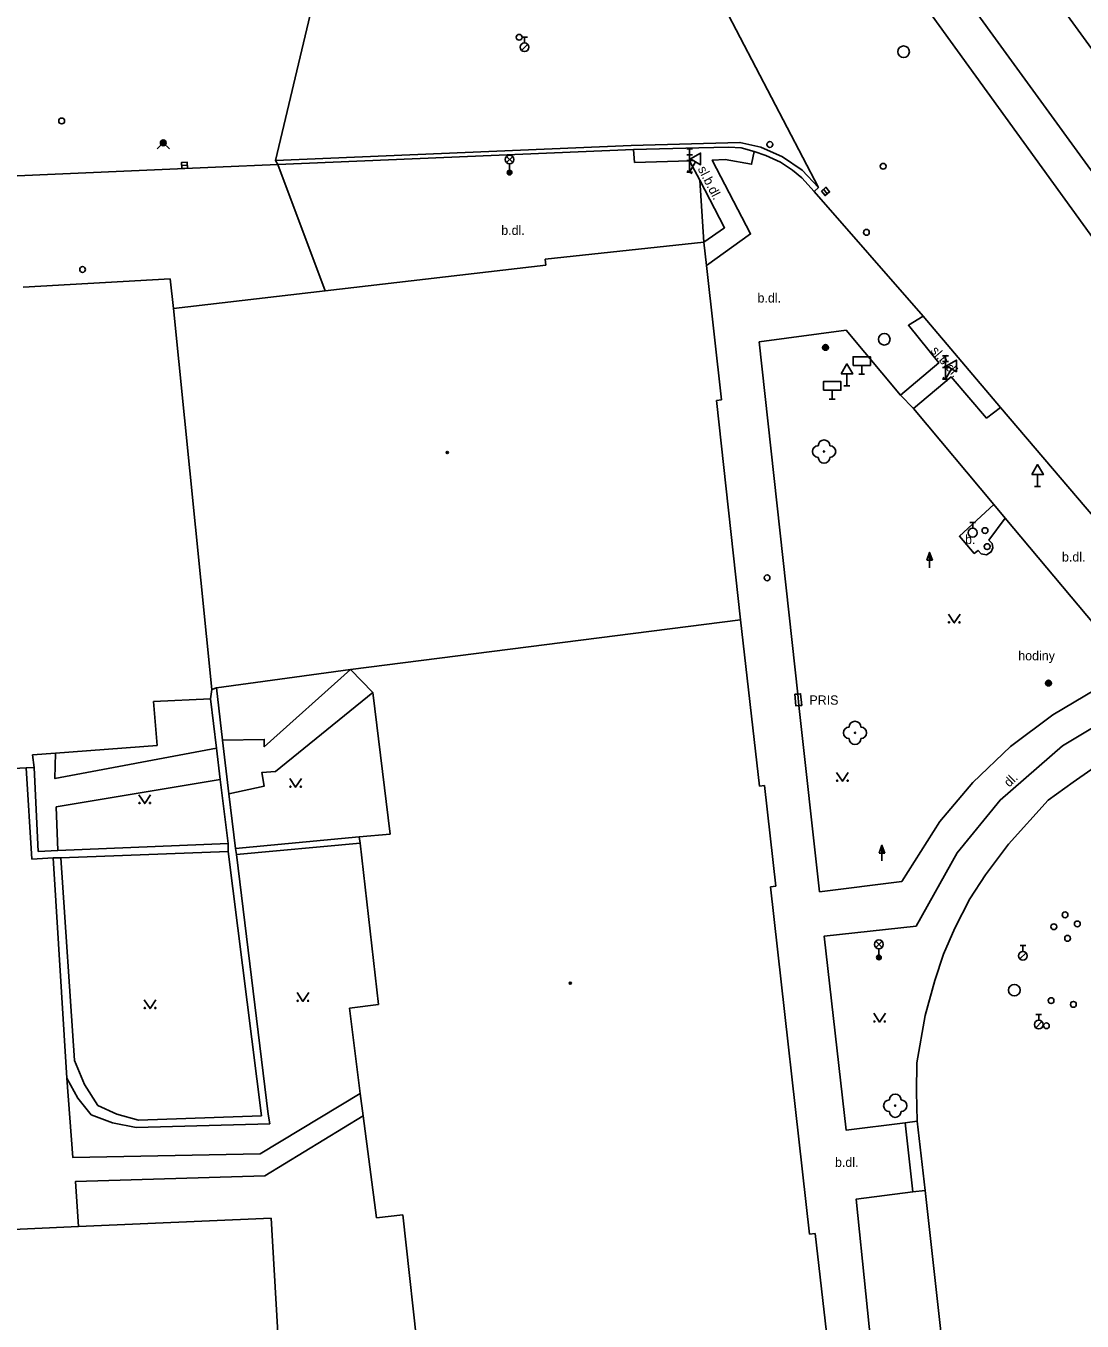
# Model space of a CAD drawing. Extents: x -599770 to -598493, y -1162076 to -1159209.
# Drawn here: x -599014.8 to -598969.3, y -1159660.9 to -1159605.2 of the extents above; entities that cross this region are included whole.
import ezdxf

# ---------------------------------------------------------------- set-up
doc = ezdxf.new("R2010")
doc.units = 0
doc.layers.add('Podklad', color=7, linetype='Continuous')

msp = doc.modelspace()

# ---------------------------------------------------------------- linework, layer by layer
at = {"layer": 'Podklad'}
for p, q in [((-598993.445, -1159605.692), (-598993.195, -1159605.692)), ((-598993.32, -1159605.942), (-598993.32, -1159605.692)), ((-598993.449, -1159606.266), (-598993.184, -1159606.001)), ((-598986.345, -1159610.5), (-598986.095, -1159610.5)), ((-598986.345, -1159610.75), (-598986.095, -1159610.75)), ((-598986.22, -1159611.5), (-598986.22, -1159610.5)), ((-599008.065, -1159611.218), (-599007.815, -1159611.202)), ((-598994.093, -1159611.09), (-598993.828, -1159610.825)), ((-598994.093, -1159610.825), (-598993.828, -1159611.09)), ((-598993.96, -1159611.145), (-598993.96, -1159611.52)), ((-598986.345, -1159611), (-598986.095, -1159611)), ((-598985.965, -1159611.059), (-598986.22, -1159611.5)), ((-598986.345, -1159611.5), (-598986.095, -1159611.5)), ((-598986.328, -1159611.438), (-598986.112, -1159611.562)), ((-598980.459, -1159612.233), (-598980.301, -1159612.427)), ((-598975.345, -1159619.4), (-598975.095, -1159619.4)), ((-598975.345, -1159619.65), (-598975.095, -1159619.65)), ((-598975.22, -1159620.4), (-598975.22, -1159619.4)), ((-598979.46, -1159620.181), (-598979.46, -1159620.69)), ((-598978.945, -1159620.19), (-598978.695, -1159620.19)), ((-598978.82, -1159619.815), (-598978.82, -1159620.19)), ((-598975.345, -1159619.9), (-598975.095, -1159619.9)), ((-598974.965, -1159619.959), (-598975.22, -1159620.4)), ((-598979.585, -1159620.69), (-598979.335, -1159620.69)), ((-598975.345, -1159620.4), (-598975.095, -1159620.4)), ((-598975.328, -1159620.337), (-598975.112, -1159620.462)), ((-598980.215, -1159621.26), (-598979.965, -1159621.26)), ((-598980.09, -1159620.885), (-598980.09, -1159621.26)), ((-598971.26, -1159624.511), (-598971.26, -1159625.02)), ((-598971.385, -1159625.02), (-598971.135, -1159625.02)), ((-598974.175, -1159626.573), (-598973.925, -1159626.573)), ((-598974.05, -1159626.823), (-598974.05, -1159626.573)), ((-598976.026, -1159628.194), (-598975.9, -1159627.857)), ((-598975.9, -1159628.194), (-598976.026, -1159628.194)), ((-598975.9, -1159628.52), (-598975.9, -1159628.195)), ((-598978.076, -1159640.794), (-598977.95, -1159640.457)), ((-598977.95, -1159640.794), (-598978.076, -1159640.794)), ((-598977.95, -1159641.12), (-598977.95, -1159640.795)), ((-598978.212, -1159644.85), (-598977.947, -1159644.585)), ((-598978.212, -1159644.585), (-598977.947, -1159644.85)), ((-598978.08, -1159644.905), (-598978.08, -1159645.28)), ((-598972.019, -1159645.346), (-598971.754, -1159645.081)), ((-598972.015, -1159644.773), (-598971.765, -1159644.773)), ((-598971.89, -1159645.023), (-598971.89, -1159644.773)), ((-598971.339, -1159648.306), (-598971.074, -1159648.041)), ((-598971.335, -1159647.733), (-598971.085, -1159647.733)), ((-598971.21, -1159647.983), (-598971.21, -1159647.733))]:
    msp.add_line(p, q, dxfattribs=at)
for points in [[(-598844.33, -1159778.48), (-598871.56, -1159740.72), (-598895.33, -1159707.72), (-598923.14, -1159669.47), (-598961.62, -1159616.26), (-599010.1, -1159549.52)], [(-599012.96, -1159550.69), (-598985.05, -1159589.26), (-598961.84, -1159621.21), (-598938.14, -1159654.05), (-598918, -1159681.71), (-598847.33, -1159779.54)], [(-598966.93, -1159617.02), (-598979.92, -1159599.06), (-598986.19, -1159590.39), (-598986.39, -1159590.11), (-599000.73, -1159570.28), (-599014.35, -1159551.28)], [(-598980.68, -1159612.16), (-598986.07, -1159601.83), (-598988.84, -1159596.52), (-598989.15, -1159595.92)], [(-599004.02, -1159611), (-599002.53, -1159604.73), (-599001.61, -1159600.85), (-599001.58, -1159600.74)], [(-598980.86, -1159612.33), (-598980.68, -1159612.16), (-598981.38, -1159611.42), (-598982.22, -1159610.84), (-598983.16, -1159610.42), (-598984.06, -1159610.22), (-598988.74, -1159610.36), (-599004.02, -1159611)], [(-599038.88, -1159612.66), (-599036.89, -1159612.6), (-599025.327, -1159612.1), (-599006.6, -1159611.29), (-599003.92, -1159611.177), (-598988.64, -1159610.53)], [(-599009.115, -1159610.505), (-599008.85, -1159610.24), (-599008.585, -1159610.505)], [(-598988.64, -1159610.53), (-598985.83, -1159610.45), (-598984.54, -1159610.42), (-598984, -1159610.46), (-598983.44, -1159610.61)], [(-598985.61, -1159614.52), (-598984.72, -1159613.89), (-598985.784, -1159611.846), (-598986.22, -1159611.01), (-598988.59, -1159611.08), (-598988.64, -1159610.53)], [(-598983.44, -1159610.61), (-598983.56, -1159611.16), (-598984.69, -1159610.96), (-598985.25, -1159610.98), (-598983.6, -1159614.16), (-598985.5, -1159615.51)], [(-598983.44, -1159610.61), (-598982.94, -1159610.78), (-598982.32, -1159611.07), (-598981.8, -1159611.42), (-598981.4, -1159611.75), (-598980.86, -1159612.33)], [(-599004.02, -1159611), (-599003.92, -1159611.177)], [(-599001.886, -1159616.608), (-599003.92, -1159611.177)], [(-598985.61, -1159614.52), (-598985.784, -1159611.846)], [(-598976.18, -1159617.69), (-598980.86, -1159612.33)], [(-598992.43, -1159615.25), (-598985.61, -1159614.52)], [(-598985.61, -1159614.52), (-598985.5, -1159615.51)], [(-599008.41, -1159617.37), (-599001.886, -1159616.608), (-598992.4, -1159615.5)], [(-598992.4, -1159615.5), (-598992.43, -1159615.25)], [(-598985.5, -1159615.51), (-598984.85, -1159621.3)], [(-599014.88, -1159616.45), (-599008.55, -1159616.09)], [(-599008.55, -1159616.09), (-599008.41, -1159617.37)], [(-599006.77, -1159633.75), (-599008.41, -1159617.37)], [(-598977.16, -1159621.09), (-598975.51, -1159619.71), (-598976.81, -1159618.09), (-598976.18, -1159617.69)], [(-598972.86, -1159621.62), (-598976.18, -1159617.69)], [(-598983.23, -1159618.8), (-598979.49, -1159618.3), (-598977.16, -1159621.09)], [(-598981.57, -1159633.95), (-598983.23, -1159618.8)], [(-598972.86, -1159621.62), (-598973.45, -1159622.08), (-598974.98, -1159620.31), (-598976.6, -1159621.67)], [(-598984.85, -1159621.3), (-598985.07, -1159621.32)], [(-598985.07, -1159621.32), (-598984.04, -1159630.76)], [(-598977.16, -1159621.09), (-598976.6, -1159621.67)], [(-598976.6, -1159621.67), (-598973.14, -1159625.8)], [(-598962.51, -1159633.77), (-598972.86, -1159621.62)], [(-598973.14, -1159625.8), (-598974.62, -1159627.16), (-598973.98, -1159627.9), (-598973.82, -1159627.77), (-598973.68, -1159627.92), (-598973.45, -1159627.96), (-598973.25, -1159627.84), (-598973.18, -1159627.66), (-598973.21, -1159627.48), (-598973.35, -1159627.33), (-598972.65, -1159626.38)], [(-598973.14, -1159625.8), (-598972.65, -1159626.38)], [(-598972.65, -1159626.38), (-598967.73, -1159632.26)], [(-599000.8, -1159632.89), (-598984.04, -1159630.76)], [(-598984.04, -1159630.76), (-598983.22, -1159637.91)], [(-598975.09, -1159630.515), (-598974.84, -1159630.89), (-598974.59, -1159630.515)], [(-599000.8, -1159632.89), (-599006.57, -1159633.68)], [(-599006.3, -1159635.94), (-599004.51, -1159635.9), (-599004.51, -1159636.22), (-599000.8, -1159632.89)], [(-598999.84, -1159633.88), (-599000.8, -1159632.89)], [(-598977.1, -1159642.01), (-598975.46, -1159639.44), (-598974.04, -1159637.75), (-598972.42, -1159636.21), (-598970.61, -1159634.85), (-598968.77, -1159633.75), (-598967.05, -1159632.95)], [(-599006.82, -1159634.16), (-599009.27, -1159634.27)], [(-599006.77, -1159633.75), (-599006.82, -1159634.16)], [(-599006.06, -1159640.38), (-599006.4, -1159637.63), (-599006.56, -1159636.28), (-599006.82, -1159634.16)], [(-599006.57, -1159633.68), (-599006.77, -1159633.75)], [(-599006.57, -1159633.68), (-599006.3, -1159635.94), (-599006.03, -1159638.24), (-599005.75, -1159640.59)], [(-598999.84, -1159633.88), (-599004.03, -1159637.28), (-599004.62, -1159637.33), (-599004.51, -1159637.91), (-599006.03, -1159638.24)], [(-598999.09, -1159639.98), (-598999.84, -1159633.88)], [(-598981.7, -1159633.96), (-598981.57, -1159633.95)], [(-598981.52, -1159634.45), (-598981.65, -1159634.46), (-598981.7, -1159633.96)], [(-598981.57, -1159633.95), (-598981.45, -1159633.94), (-598981.4, -1159634.44), (-598981.52, -1159634.45)], [(-598981.52, -1159634.45), (-598981.57, -1159633.95)], [(-599009.27, -1159634.27), (-599009.12, -1159636.16)], [(-598980.64, -1159642.46), (-598981.52, -1159634.45)], [(-598967.23, -1159635.49), (-598967.63, -1159634.64), (-598970.19, -1159636.18), (-598972.87, -1159638.51), (-598974.72, -1159640.78), (-598976.48, -1159643.93), (-598980.43, -1159644.36), (-598979.49, -1159652.71), (-598976.96, -1159652.4)], [(-599009.12, -1159636.16), (-599013.49, -1159636.49), (-599014.47, -1159636.56)], [(-599013.49, -1159636.49), (-599013.51, -1159637.59), (-599006.56, -1159636.28)], [(-598966.99, -1159636.05), (-598968.35, -1159636.78), (-598969.73, -1159637.74), (-598970.8, -1159638.52), (-598972.51, -1159640.41), (-598973.5, -1159641.73), (-598974.17, -1159642.76), (-598974.82, -1159644.02), (-598975.3, -1159645.14), (-598975.68, -1159646.27), (-598976.09, -1159647.78), (-598976.45, -1159649.81), (-598976.46, -1159651.07), (-598976.43, -1159652.32)], [(-599014.47, -1159636.56), (-599014.4, -1159637.11)], [(-599014.74, -1159637.13), (-599018.33, -1159637.31)], [(-599014.4, -1159637.11), (-599014.74, -1159637.13)], [(-599014.74, -1159637.13), (-599014.51, -1159641.06)], [(-599014.23, -1159640.72), (-599014.4, -1159637.11)], [(-598979.9, -1159637.325), (-598979.65, -1159637.7), (-598979.4, -1159637.325)], [(-599006.4, -1159637.63), (-599013.45, -1159638.81), (-599013.39, -1159640.68)], [(-599003.41, -1159637.585), (-599003.16, -1159637.96), (-599002.91, -1159637.585)], [(-598983.22, -1159637.91), (-598983, -1159637.89)], [(-598983, -1159637.89), (-598982.52, -1159642.22)], [(-599009.9, -1159638.285), (-599009.65, -1159638.66), (-599009.4, -1159638.285)], [(-599005.75, -1159640.59), (-599000.43, -1159640.09)], [(-599000.43, -1159640.09), (-598999.09, -1159639.98)], [(-599000.39, -1159640.37), (-599000.43, -1159640.09)], [(-599006.06, -1159640.38), (-599013.39, -1159640.68), (-599014.23, -1159640.72)], [(-599013.25, -1159641), (-599006.06, -1159640.72)], [(-599006.06, -1159640.72), (-599006.06, -1159640.38)], [(-599004.63, -1159652.1), (-599006.06, -1159640.72)], [(-599005.75, -1159640.59), (-599005.71, -1159640.85)], [(-599000.39, -1159640.37), (-599005.71, -1159640.85)], [(-599005.71, -1159640.85), (-599004.34, -1159652.02)], [(-598999.6, -1159647.31), (-599000.39, -1159640.37)], [(-599014.51, -1159641.06), (-599013.58, -1159641)], [(-599013, -1159650.48), (-599013.58, -1159641)], [(-599013.58, -1159641), (-599013.25, -1159641)], [(-599013.25, -1159641), (-599012.67, -1159649.71)], [(-598982.52, -1159642.22), (-598982.74, -1159642.24)], [(-598982.74, -1159642.24), (-598981.06, -1159657.18)], [(-598980.64, -1159642.46), (-598977.1, -1159642.01)], [(-599003.1, -1159646.795), (-599002.85, -1159647.17), (-599002.6, -1159646.795)], [(-599009.67, -1159647.105), (-599009.42, -1159647.48), (-599009.17, -1159647.105)], [(-599000.85, -1159647.46), (-598999.6, -1159647.31)], [(-598999.69, -1159656.48), (-599000.25, -1159652.1), (-599000.38, -1159651.13), (-599000.85, -1159647.46)], [(-598978.3, -1159647.685), (-598978.05, -1159648.06), (-598977.8, -1159647.685)], [(-599012.67, -1159649.71), (-599012.24, -1159650.75)], [(-599012.52, -1159651.33), (-599013, -1159650.48)], [(-599013, -1159650.48), (-599012.74, -1159653.89), (-599004.68, -1159653.73), (-599000.38, -1159651.13)], [(-599012.24, -1159650.75), (-599011.67, -1159651.65)], [(-599011.95, -1159652.05), (-599012.52, -1159651.33)], [(-599011.67, -1159651.65), (-599010.85, -1159652.03)], [(-599000.25, -1159652.1), (-599004.49, -1159654.68), (-599012.62, -1159654.92), (-599012.5, -1159656.86)], [(-599011.03, -1159652.39), (-599011.95, -1159652.05)], [(-599010.01, -1159652.6), (-599011.03, -1159652.39)], [(-599010.85, -1159652.03), (-599009.92, -1159652.28)], [(-599004.27, -1159652.44), (-599010.01, -1159652.6)], [(-599009.92, -1159652.28), (-599004.63, -1159652.1)], [(-599004.34, -1159652.02), (-599004.27, -1159652.44)], [(-598976.96, -1159652.4), (-598976.43, -1159652.32)], [(-598976.96, -1159652.4), (-598976.63, -1159655.37)], [(-598976.09, -1159655.31), (-598976.43, -1159652.32)], [(-598976.63, -1159655.37), (-598976.09, -1159655.31)], [(-598974.73, -1159667.57), (-598976.09, -1159655.31)], [(-598974.73, -1159667.57), (-598977.81, -1159667.89), (-598979.06, -1159655.68), (-598976.63, -1159655.37)], [(-598998.55, -1159656.36), (-598999.69, -1159656.48)], [(-598997.82, -1159663.01), (-598998.55, -1159656.36)], [(-599026.71, -1159657.48), (-599019.09, -1159657.15), (-599012.5, -1159656.86), (-599004.21, -1159656.5)], [(-599004.21, -1159656.5), (-599003.8, -1159663.65)], [(-598981.06, -1159657.18), (-598980.82, -1159657.15)], [(-598980.82, -1159657.15), (-598980.33, -1159661.42)]]:
    msp.add_lwpolyline(points, dxfattribs=at)
for points in [[(-598986.182, -1159610.934), (-598985.749, -1159611.184), (-598985.749, -1159610.684)], [(-599008.057, -1159611.342), (-599007.808, -1159611.327), (-599007.823, -1159611.078), (-599008.072, -1159611.093)], [(-598980.556, -1159612.312), (-598980.398, -1159612.506), (-598980.204, -1159612.348), (-598980.362, -1159612.154)], [(-598979.195, -1159619.815), (-598978.445, -1159619.815), (-598978.445, -1159619.44), (-598979.195, -1159619.44)], [(-598975.182, -1159619.834), (-598974.749, -1159620.084), (-598974.749, -1159619.584)], [(-598979.71, -1159620.181), (-598979.21, -1159620.181), (-598979.46, -1159619.748)], [(-598980.465, -1159620.885), (-598979.715, -1159620.885), (-598979.715, -1159620.51), (-598980.465, -1159620.51)], [(-598971.51, -1159624.511), (-598971.01, -1159624.511), (-598971.26, -1159624.078)], [(-598975.775, -1159628.195), (-598975.9, -1159628.195), (-598975.9, -1159627.857), (-598975.9, -1159627.857)], [(-598975.803, -1159628.175), (-598975.88, -1159628.175), (-598975.88, -1159627.968)], [(-598975.832, -1159628.155), (-598975.86, -1159628.155), (-598975.86, -1159628.08)], [(-598977.825, -1159640.795), (-598977.95, -1159640.795), (-598977.95, -1159640.457), (-598977.95, -1159640.457)], [(-598977.853, -1159640.775), (-598977.93, -1159640.775), (-598977.93, -1159640.569)], [(-598977.882, -1159640.755), (-598977.91, -1159640.755), (-598977.91, -1159640.681)]]:
    msp.add_lwpolyline(points, close=True, dxfattribs=at)
for centre, radius in [((-598993.55, -1159605.7), 0.125), ((-598993.32, -1159606.13), 0.188), ((-598977.02, -1159606.32), 0.25), ((-599013.22, -1159609.3), 0.125), ((-599008.85, -1159610.24), 0.125), ((-599008.85, -1159610.24), 0.09), ((-599008.85, -1159610.24), 0.055), ((-598982.77, -1159610.31), 0.125), ((-598993.96, -1159610.957), 0.188), ((-598977.9, -1159611.25), 0.125), ((-598993.96, -1159611.52), 0.1), ((-598993.96, -1159611.52), 0.0723), ((-598993.96, -1159611.52), 0.0438), ((-598978.62, -1159614.09), 0.125), ((-599012.32, -1159615.69), 0.125), ((-598977.85, -1159618.69), 0.25), ((-598980.38, -1159619.04), 0.125), ((-598980.38, -1159619.04), 0.1), ((-598980.38, -1159619.04), 0.075), ((-598980.38, -1159619.04), 0.05), ((-598980.38, -1159619.04), 0.025), ((-598996.64, -1159623.56), 0.045), ((-598996.64, -1159623.56), 0.0199), ((-598980.44, -1159623.52), 0.025), ((-598974.05, -1159627.01), 0.188), ((-598973.52, -1159626.92), 0.125), ((-598973.43, -1159627.61), 0.125), ((-598982.89, -1159628.95), 0.125), ((-598975.065, -1159630.865), 0.025), ((-598974.615, -1159630.865), 0.025), ((-598970.79, -1159633.48), 0.125), ((-598970.79, -1159633.48), 0.1), ((-598970.79, -1159633.48), 0.075), ((-598970.79, -1159633.48), 0.05), ((-598970.79, -1159633.48), 0.025), ((-598979.11, -1159635.62), 0.025), ((-599003.385, -1159637.935), 0.025), ((-599002.935, -1159637.935), 0.025), ((-598979.875, -1159637.675), 0.025), ((-598979.425, -1159637.675), 0.025), ((-599009.875, -1159638.635), 0.025), ((-599009.425, -1159638.635), 0.025), ((-598970.08, -1159643.45), 0.125), ((-598970.56, -1159643.96), 0.125), ((-598969.55, -1159643.84), 0.125), ((-598978.08, -1159644.718), 0.188), ((-598969.97, -1159644.46), 0.125), ((-598978.08, -1159645.28), 0.1), ((-598978.08, -1159645.28), 0.0723), ((-598978.08, -1159645.28), 0.0438), ((-598971.89, -1159645.21), 0.188), ((-598991.35, -1159646.39), 0.045), ((-598991.35, -1159646.39), 0.0199), ((-598972.26, -1159646.69), 0.25), ((-599009.645, -1159647.455), 0.025), ((-599009.195, -1159647.455), 0.025), ((-599003.075, -1159647.145), 0.025), ((-599002.625, -1159647.145), 0.025), ((-598970.68, -1159647.14), 0.125), ((-598969.72, -1159647.3), 0.125), ((-598978.275, -1159648.035), 0.025), ((-598977.825, -1159648.035), 0.025), ((-598971.21, -1159648.17), 0.188), ((-598970.88, -1159648.22), 0.125), ((-598977.38, -1159651.66), 0.025)]:
    msp.add_circle(centre, radius, dxfattribs=at)
for centre, start, end in [((-598980.44, -1159623.27), 0, 180), ((-598980.69, -1159623.52), 90, 270), ((-598980.19, -1159623.52), 270, 90), ((-598980.44, -1159623.77), 180, 0), ((-598979.11, -1159635.37), 0, 180), ((-598979.36, -1159635.62), 90, 270), ((-598978.86, -1159635.62), 270, 90), ((-598979.11, -1159635.87), 180, 0), ((-598977.63, -1159651.66), 90, 270), ((-598977.38, -1159651.41), 0, 180), ((-598977.13, -1159651.66), 270, 90), ((-598977.38, -1159651.91), 180, 0)]:
    msp.add_arc(centre, 0.25, start, end, dxfattribs=at)

# ---------------------------------------------------------------- texts
for s, rotation, p in [('sl.b.dl.', 297.12, (-598985.88, -1159611.36)), ('sl.b.dl.', 311.3, (-598975.88, -1159619.2)), ('dl.', 44, (-598972.48, -1159637.98))]:
    msp.add_text(s, height=0.4, rotation=rotation, dxfattribs=at).set_placement(p)
for s, p in [('b.dl.', (-598994.32, -1159614.2)), ('b.dl.', (-598983.3, -1159617.11)), ('b.', (-598974.38, -1159627.5)), ('b.dl.', (-598970.21, -1159628.25)), ('hodiny', (-598972.09, -1159632.5)), ('PRIS', (-598981.07, -1159634.41)), ('b.dl.', (-598979.97, -1159654.29))]:
    msp.add_text(s, height=0.4, dxfattribs=at).set_placement(p)

doc.saveas('drawing.dxf')
